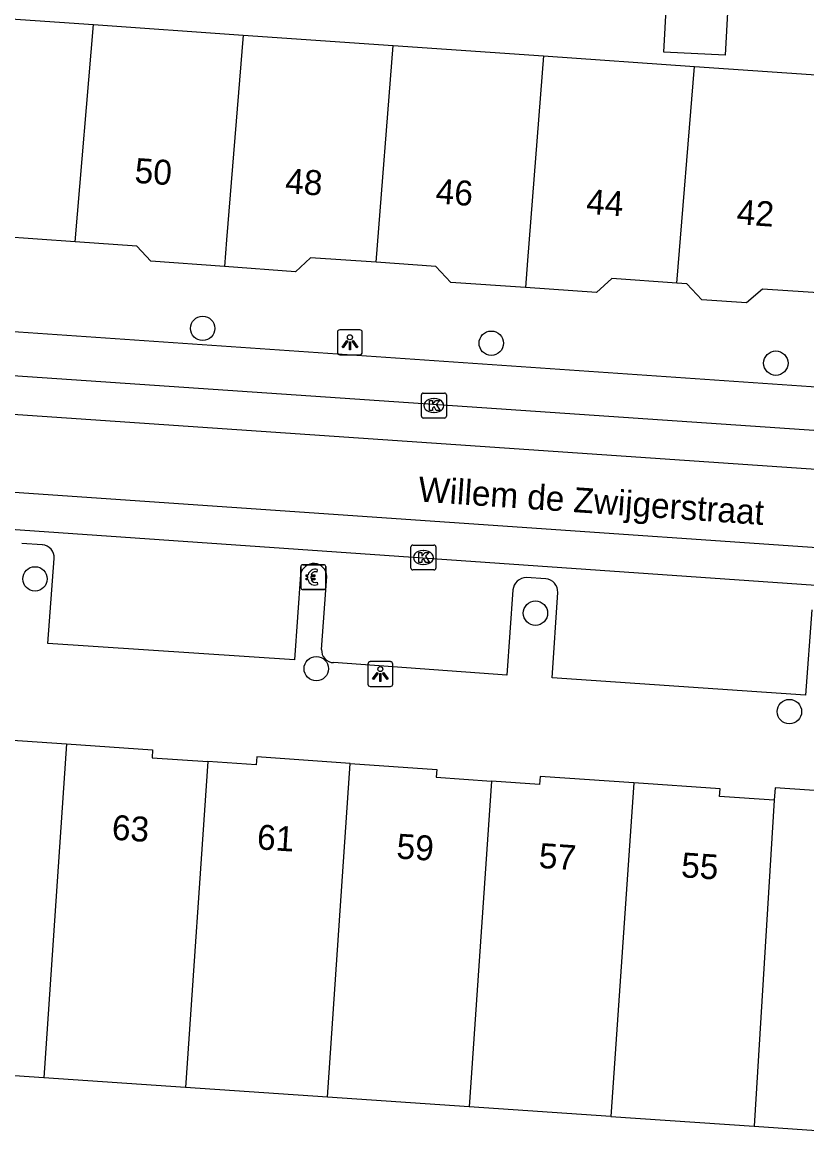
# Model space of a CAD drawing. Extents: x 159961 to 160856, y 382704 to 383353.
# Drawn here: x 160679.29 to 160710.77, y 382925.91 to 382970.59 of the extents above; entities that cross this region are included whole.
import ezdxf

# ---------------------------------------------------------------- set-up
doc = ezdxf.new("R2010")
doc.units = 0
for name, color, linetype in [('IMGEO_Betaalautomaat', 7, 'Continuous'), ('IMGEO_Boom', 7, 'Continuous'), ('IMGEO_Kolk', 7, 'Continuous'), ('IMGEO_Lichtpunt', 7, 'Continuous'), ('IMGEO_Openbare_ruimte_label', 7, 'Continuous'), ('IMGEO_Pand', 7, 'Continuous'), ('IMGEO_Pand_nummerreeks', 7, 'Continuous'), ('IMGEO_Rijbaan_lokaal_gesloten', 7, 'Continuous'), ('IMGEO_Rijbaan_lokaal_open', 7, 'Continuous'), ('IMGEO_Voetpad_open', 7, 'Continuous')]:
    doc.layers.add(name, color=color, linetype=linetype)

msp = doc.modelspace()

# ---------------------------------------------------------------- linework, layer by layer
at = {"layer": 'IMGEO_Betaalautomaat'}
for p, q in [((160690.544, 382948.821), (160691.385, 382948.821)), ((160691.385, 382948.821), (160690.544, 382948.821)), ((160690.469, 382947.897), (160690.469, 382948.738)), ((160690.469, 382948.738), (160690.469, 382947.897)), ((160691.131, 382948.626), (160691.114, 382948.526)), ((160691.468, 382948.747), (160691.468, 382947.906)), ((160691.468, 382947.906), (160691.468, 382948.747)), ((160690.752, 382948.285), (160690.752, 382948.353)), ((160690.873, 382948.353), (160690.873, 382948.285)), ((160691.118, 382948.12), (160691.14, 382948.033)), ((160691.394, 382947.822), (160690.553, 382947.822)), ((160690.553, 382947.822), (160691.394, 382947.822))]:
    msp.add_line(p, q, dxfattribs=at)
for points in [[(160690.752, 382948.353), (160690.683, 382948.353), (160690.683, 382948.422), (160690.762, 382948.422)], [(160690.884, 382948.422), (160691.031, 382948.422), (160691.031, 382948.353), (160690.873, 382948.353)], [(160690.757, 382948.216), (160690.683, 382948.216), (160690.683, 382948.285), (160690.752, 382948.285)], [(160690.873, 382948.285), (160691.031, 382948.285), (160691.031, 382948.216), (160690.887, 382948.216)]]:
    msp.add_lwpolyline(points, dxfattribs=at)
for centre, radius, start, end in [((160690.547, 382948.744), 0.0779, 92.4484, 184.2845), ((160690.547, 382948.744), 0.0779, 92.4484, 184.2845), ((160691.391, 382948.744), 0.0779, 2.4484, 94.2845), ((160691.391, 382948.744), 0.0779, 2.4484, 94.2845), ((160691.045, 382948.346), 0.293, 73.014, 165.0139), ((160691.051, 382948.359), 0.179, 69.3236, 159.5683), ((160691.018, 382948.271), 0.267, 191.8096, 297.0389), ((160691.051, 382948.286), 0.179, 202.7625, 291.8693), ((160690.547, 382947.9), 0.0779, 182.4484, 274.2845), ((160690.547, 382947.9), 0.0779, 182.4484, 274.2845), ((160691.391, 382947.9), 0.0779, 272.4484, 4.2845), ((160691.391, 382947.9), 0.0779, 272.4484, 4.2845)]:
    msp.add_arc(centre, radius, start, end, dxfattribs=at)
at = {"layer": 'IMGEO_Boom'}
for centre in [(160686.53, 382958.306), (160698.111, 382957.712), (160709.533, 382956.911), (160679.8, 382948.254), (160699.886, 382946.878), (160691.088, 382944.65), (160710.077, 382942.928)]:
    msp.add_circle(centre, 0.489, dxfattribs=at)
at = {"layer": 'IMGEO_Kolk'}
for p, q in [((160695.31, 382954.783), (160695.31, 382955.635)), ((160695.385, 382955.709), (160696.237, 382955.709)), ((160696.311, 382955.635), (160696.311, 382954.783)), ((160695.798, 382955.489), (160695.823, 382955.489)), ((160696.237, 382954.709), (160695.385, 382954.709)), ((160695.821, 382954.929), (160695.796, 382954.929)), ((160694.886, 382948.686), (160694.886, 382949.538)), ((160694.961, 382949.612), (160695.813, 382949.612)), ((160695.374, 382949.392), (160695.399, 382949.392)), ((160695.887, 382949.538), (160695.887, 382948.686)), ((160695.397, 382948.832), (160695.372, 382948.832)), ((160695.813, 382948.612), (160694.961, 382948.612))]:
    msp.add_line(p, q, dxfattribs=at)
for points in [[(160695.31, 382954.783), (160695.31, 382955.635)], [(160695.385, 382955.709), (160696.237, 382955.709)], [(160696.311, 382955.635), (160696.311, 382954.783)], [(160695.631, 382955.409), (160695.754, 382955.409), (160695.754, 382955.258), (160695.884, 382955.409), (160696.048, 382955.409), (160695.902, 382955.258), (160696.055, 382955.009), (160695.903, 382955.009), (160695.818, 382955.173), (160695.754, 382955.106), (160695.754, 382955.009), (160695.631, 382955.009), (160695.631, 382955.409)], [(160696.237, 382954.709), (160695.385, 382954.709)], [(160694.886, 382948.686), (160694.886, 382949.538)], [(160694.961, 382949.612), (160695.813, 382949.612)], [(160695.207, 382949.312), (160695.33, 382949.312), (160695.33, 382949.161), (160695.46, 382949.312), (160695.624, 382949.312), (160695.478, 382949.161), (160695.631, 382948.912), (160695.479, 382948.912), (160695.394, 382949.076), (160695.33, 382949.009), (160695.33, 382948.912), (160695.207, 382948.912), (160695.207, 382949.312)], [(160695.887, 382949.538), (160695.887, 382948.686)], [(160695.813, 382948.612), (160694.961, 382948.612)]]:
    msp.add_lwpolyline(points, dxfattribs=at)
for centre, start, end in [((160695.387, 382955.633), 91.552, 178.448), ((160695.387, 382955.633), 91.552, 178.448), ((160696.235, 382955.633), 1.552, 88.448), ((160696.235, 382955.633), 1.552, 88.448), ((160695.387, 382954.785), 181.552, 268.448), ((160695.387, 382954.785), 181.552, 268.448), ((160696.235, 382954.785), 271.552, 358.448), ((160696.235, 382954.785), 271.552, 358.448), ((160694.963, 382949.536), 91.552, 178.448), ((160694.963, 382949.536), 91.552, 178.448), ((160695.811, 382949.536), 1.552, 88.448), ((160695.811, 382949.536), 1.552, 88.448), ((160694.963, 382948.688), 181.552, 268.448), ((160694.963, 382948.688), 181.552, 268.448), ((160695.811, 382948.688), 271.552, 358.448), ((160695.811, 382948.688), 271.552, 358.448)]:
    msp.add_arc(centre, 0.0765, start, end, dxfattribs=at)
for centre, major_axis, ratio, start_param, end_param in [((160695.797, 382955.209), (-0.387, 0.002), 0.722429, 4.712389, 7.853982), ((160695.822, 382955.209), (-0.39, 0.002), 0.717154, 1.570796, 4.712389), ((160695.373, 382949.112), (-0.387, 0.002), 0.722429, 4.712389, 7.853982), ((160695.398, 382949.112), (-0.39, 0.002), 0.717154, 1.570796, 4.712389)]:
    msp.add_ellipse(centre, major_axis=major_axis, ratio=ratio, start_param=start_param, end_param=end_param, dxfattribs=at)
at = {"layer": 'IMGEO_Lichtpunt'}
for p, q in [((160692.842, 382958.247), (160692.034, 382958.247)), ((160692.842, 382958.247), (160692.034, 382958.247)), ((160691.94, 382958.152), (160691.94, 382957.345)), ((160691.94, 382958.152), (160691.94, 382957.345)), ((160692.936, 382957.345), (160692.936, 382958.152)), ((160692.936, 382957.345), (160692.936, 382958.152)), ((160692.034, 382957.251), (160692.842, 382957.251)), ((160692.034, 382957.251), (160692.842, 382957.251)), ((160693.161, 382944.837), (160693.161, 382944.03)), ((160693.161, 382944.837), (160693.161, 382944.03)), ((160694.063, 382944.932), (160693.255, 382944.932)), ((160694.063, 382944.932), (160693.255, 382944.932)), ((160694.157, 382944.03), (160694.157, 382944.837)), ((160694.157, 382944.03), (160694.157, 382944.837)), ((160693.255, 382943.936), (160694.063, 382943.936)), ((160693.255, 382943.936), (160694.063, 382943.936))]:
    msp.add_line(p, q, dxfattribs=at)
for points in [[(160692.314, 382957.816), (160692.353, 382957.788), (160692.165, 382957.526), (160692.127, 382957.553), (160692.314, 382957.816)], [(160692.416, 382957.768), (160692.463, 382957.768), (160692.463, 382957.446), (160692.416, 382957.446), (160692.416, 382957.768)], [(160692.526, 382957.788), (160692.564, 382957.815), (160692.751, 382957.553), (160692.712, 382957.525), (160692.526, 382957.788)], [(160693.535, 382944.501), (160693.574, 382944.473), (160693.386, 382944.211), (160693.348, 382944.238), (160693.535, 382944.501)], [(160693.637, 382944.453), (160693.684, 382944.453), (160693.684, 382944.131), (160693.637, 382944.131), (160693.637, 382944.453)], [(160693.747, 382944.473), (160693.785, 382944.5), (160693.972, 382944.238), (160693.933, 382944.21), (160693.747, 382944.473)]]:
    msp.add_lwpolyline(points, dxfattribs=at)
for centre in [(160692.439, 382957.95), (160693.66, 382944.635)]:
    msp.add_circle(centre, 0.0994, dxfattribs=at)
for centre, start, end in [((160692.034, 382958.152), 90, 180), ((160692.034, 382958.152), 90, 180), ((160692.842, 382958.152), 0, 90), ((160692.842, 382958.152), 0, 90), ((160692.034, 382957.345), 180, 270), ((160692.034, 382957.345), 180, 270), ((160692.842, 382957.345), 270, 0), ((160692.842, 382957.345), 270, 360), ((160693.255, 382944.837), 90, 180), ((160693.255, 382944.837), 90, 180), ((160694.063, 382944.837), 0, 90), ((160694.063, 382944.837), 0, 90), ((160693.255, 382944.03), 180, 270), ((160693.255, 382944.03), 180, 270), ((160694.063, 382944.03), 270, 0), ((160694.063, 382944.03), 270, 360)]:
    msp.add_arc(centre, 0.0946, start, end, dxfattribs=at)
at = {"layer": 'IMGEO_Pand'}
for points in [[(160707.694, 382972.943), (160707.504, 382969.264), (160705.043, 382969.391), (160705.233, 382973.07), (160707.694, 382972.943)], [(160676.094, 382970.915), (160682.147, 382970.495)], [(160681.406, 382961.785), (160682.147, 382970.495)], [(160682.147, 382970.495), (160688.153, 382970.078)], [(160688.153, 382970.078), (160687.488, 382961.858), (160687.401, 382960.787)], [(160688.153, 382970.078), (160694.178, 382969.66)], [(160693.486, 382960.959), (160694.178, 382969.66)], [(160694.178, 382969.66), (160700.204, 382969.242)], [(160700.204, 382969.242), (160699.565, 382961.029), (160699.481, 382959.945)], [(160700.204, 382969.242), (160706.273, 382968.821)], [(160705.557, 382960.126), (160706.273, 382968.821)], [(160706.273, 382968.821), (160712.32, 382968.401)], [(160681.406, 382961.785), (160675.351, 382962.213)], [(160687.401, 382960.787), (160684.455, 382961.005), (160683.893, 382961.609), (160681.406, 382961.785)], [(160693.486, 382960.959), (160690.857, 382961.143), (160690.251, 382960.577), (160687.401, 382960.787)], [(160699.481, 382959.945), (160696.488, 382960.152), (160695.893, 382960.79), (160693.486, 382960.959)], [(160705.557, 382960.126), (160702.953, 382960.306), (160702.332, 382959.747), (160699.481, 382959.945)], [(160711.642, 382959.704), (160709, 382959.884), (160708.359, 382959.328), (160706.558, 382959.451), (160705.962, 382960.098), (160705.557, 382960.126)], [(160675.356, 382941.707), (160677.297, 382941.58), (160677.318, 382941.889), (160681.069, 382941.631)], [(160681.069, 382941.631), (160680.151, 382928.233)], [(160681.069, 382941.631), (160684.518, 382941.394), (160684.496, 382941.074), (160686.737, 382940.921)], [(160686.737, 382940.921), (160685.842, 382927.845)], [(160692.45, 382940.849), (160688.701, 382941.107), (160688.679, 382940.788), (160686.737, 382940.921)], [(160691.533, 382927.457), (160692.45, 382940.849)], [(160692.45, 382940.849), (160695.926, 382940.61), (160695.904, 382940.291), (160698.119, 382940.138)], [(160698.119, 382940.138), (160697.225, 382927.07)], [(160703.832, 382940.063), (160700.076, 382940.323), (160700.054, 382940.004), (160698.119, 382940.138)], [(160703.832, 382940.063), (160702.913, 382926.682)], [(160709.466, 382939.373), (160707.275, 382939.52), (160707.293, 382939.824), (160703.832, 382940.063)], [(160715.128, 382938.989), (160713.023, 382939.132), (160713.056, 382939.631), (160709.5, 382939.872), (160709.466, 382939.373)], [(160709.466, 382939.373), (160708.667, 382926.29)], [(160680.151, 382928.233), (160674.461, 382928.62)], [(160685.842, 382927.845), (160680.151, 382928.233)], [(160691.533, 382927.457), (160685.842, 382927.845)], [(160697.225, 382927.07), (160691.533, 382927.457)], [(160702.913, 382926.682), (160697.225, 382927.07)], [(160702.913, 382926.682), (160708.667, 382926.29)], [(160708.667, 382926.29), (160714.24, 382925.908)]]:
    msp.add_lwpolyline(points, dxfattribs=at)
at = {"layer": 'IMGEO_Rijbaan_lokaal_gesloten'}
for points in [[(160722.253, 382948.731), (160653.128, 382953.506), (160653.02, 382952.036)], [(160653.02, 382952.036), (160722.113, 382947.235)]]:
    msp.add_lwpolyline(points, dxfattribs=at)
at = {"layer": 'IMGEO_Rijbaan_lokaal_open'}
for points in [[(160653.414, 382958.135), (160653.323, 382956.615), (160722.467, 382951.886)], [(160722.631, 382953.419), (160653.414, 382958.135)]]:
    msp.add_lwpolyline(points, dxfattribs=at)
at = {"layer": 'IMGEO_Voetpad_open'}
for points in [[(160655.46, 382959.793), (160720.655, 382955.308)], [(160680.094, 382949.617), (160679.267, 382949.676)], [(160690.46, 382948.425), (160690.211, 382944.999), (160680.314, 382945.665), (160680.571, 382949.071)], [(160691.304, 382945.421), (160691.517, 382948.348)], [(160700.299, 382948.258), (160699.517, 382948.311)], [(160698.977, 382947.811), (160698.736, 382944.394), (160691.782, 382944.892)], [(160710.979, 382947.006), (160710.722, 382943.585), (160700.556, 382944.278), (160700.782, 382947.707)]]:
    msp.add_lwpolyline(points, dxfattribs=at)
for centre, radius, start, end in [((160680.061, 382949.107), 0.512, 356.0188, 86.2638), ((160690.985, 382948.338), 0.532, 1.0407, 170.6263), ((160699.541, 382947.743), 0.569, 92.4626, 173.1322), ((160700.25, 382947.728), 0.533, 357.7944, 84.6805), ((160691.79, 382945.38), 0.488, 175.1784, 269.023)]:
    msp.add_arc(centre, radius, start, end, dxfattribs=at)

# ---------------------------------------------------------------- texts
at = {"layer": 'IMGEO_Openbare_ruimte_label'}
msp.add_text('Willem de Zwijgerstraat', height=1, rotation=356.1021, dxfattribs=at).set_placement((160695.158, 382951.361))
at = {"layer": 'IMGEO_Pand_nummerreeks'}
for s, rotation, p in [('50', 356.0631, (160683.776, 382964.15)), ('48', 356.0631, (160689.819, 382963.735)), ('46', 356.0631, (160695.859, 382963.319)), ('44', 356.0631, (160701.901, 382962.903)), ('42', 356.0631, (160707.941, 382962.487)), ('63', 356.2225, (160682.863, 382937.791)), ('61', 356.2225, (160688.688, 382937.406)), ('59', 356.2225, (160694.287, 382937.036)), ('57', 356.2225, (160699.999, 382936.659)), ('55', 356.2225, (160705.711, 382936.282))]:
    msp.add_text(s, height=1, rotation=rotation, dxfattribs=at).set_placement(p)

doc.saveas('drawing.dxf')
